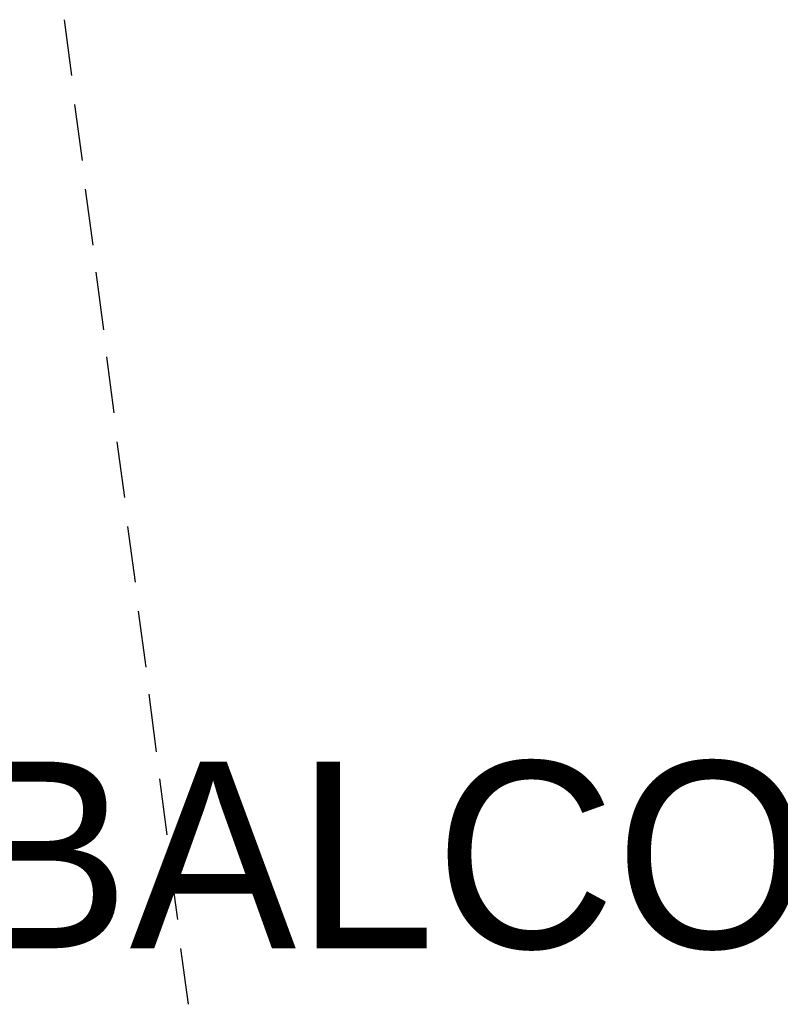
# Model space of a CAD drawing. Header units: feet. Extents: x -79 to 198, y -22 to 181.
# Tile 291 of 318: x 129.58 to 136.29, y 129.39 to 138.07. Entities that reach past the tile are written whole.
import ezdxf
from ezdxf.enums import TextEntityAlignment as Align

# ---------------------------------------------------------------- set-up
doc = ezdxf.new("R2010")
doc.units = ezdxf.units.FT
doc.layers.add('A-LINEA', color=7, linetype='CONTINUOUS')
doc.layers.add('A-TEXTO-PDF', color=3, linetype='CONTINUOUS')

msp = doc.modelspace()

# ---------------------------------------------------------------- linework, layer by layer
at = {"layer": 'A-LINEA'}
for p, q in [((129.9733, 138.0711), (130.04, 137.5778)), ((130.0667, 137.3244), (130.1333, 136.8311)), ((130.16, 136.5778), (130.2267, 136.0844)), ((130.2533, 135.8444), (130.32, 135.3378)), ((130.3467, 135.0978), (130.4133, 134.6044)), ((130.44, 134.3511), (130.5067, 133.8578)), ((130.5333, 133.6044), (130.6, 133.1111)), ((130.6267, 132.8578), (130.6933, 132.3644)), ((130.72, 132.1244), (130.7867, 131.6178)), ((130.8133, 131.3778), (130.88, 130.8844)), ((130.9067, 130.6311), (130.9733, 130.1378)), ((131, 129.8844), (131.0667, 129.3911))]:
    msp.add_line(p, q, dxfattribs=at)

# ---------------------------------------------------------------- texts
at = {"layer": 'A-TEXTO-PDF'}
msp.add_text('BALCONY', height=1.646, dxfattribs=at).set_placement((134.3431, 129.8852), align=Align.CENTER)

doc.saveas('drawing.dxf')
